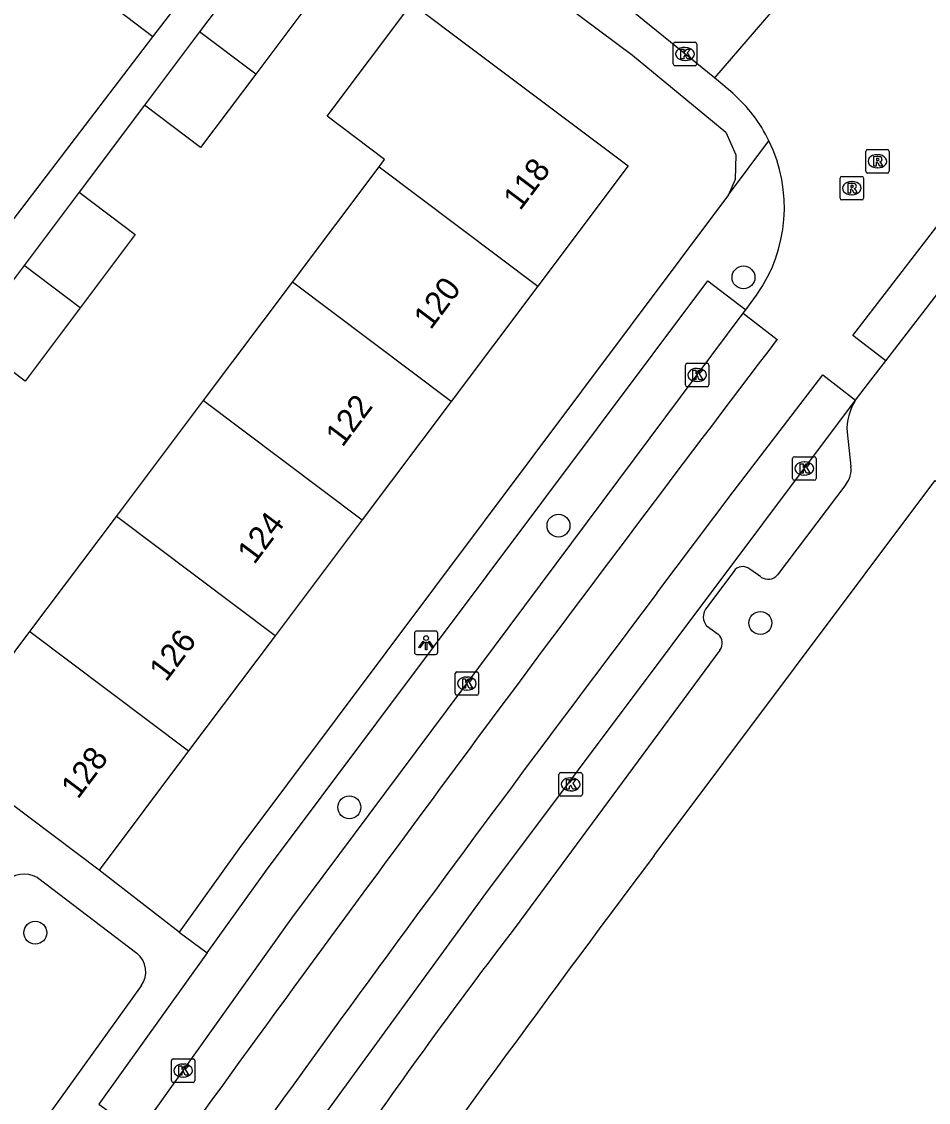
# Model space of a CAD drawing. Extents: x 159040 to 160094, y 381214 to 382518.
# Drawn here: x 159460.12 to 159498.85, y 381904.94 to 381951.1 of the extents above; entities that cross this region are included whole.
import ezdxf

# ---------------------------------------------------------------- set-up
doc = ezdxf.new("R2010")
doc.units = 0
for name, color, linetype in [('IMGEO_Boom', 7, 'Continuous'), ('IMGEO_Kolk', 7, 'Continuous'), ('IMGEO_Lichtpunt', 7, 'Continuous'), ('IMGEO_Pand', 7, 'Continuous'), ('IMGEO_Pand_nummerreeks', 7, 'Continuous'), ('IMGEO_Rijbaan_lokaal_gesloten', 7, 'Continuous'), ('IMGEO_Rijbaan_lokaal_open', 7, 'Continuous'), ('IMGEO_Rioolput', 7, 'Continuous'), ('IMGEO_Voetpad_open', 7, 'Continuous')]:
    doc.layers.add(name, color=color, linetype=linetype)

msp = doc.modelspace()

# ---------------------------------------------------------------- linework, layer by layer
at = {"layer": 'IMGEO_Boom'}
for centre in [(159490.954, 381940.171), (159483.051, 381929.574), (159491.677, 381925.415), (159474.116, 381917.541), (159460.699, 381912.185)]:
    msp.add_circle(centre, 0.489, dxfattribs=at)
at = {"layer": 'IMGEO_Kolk'}
for p, q in [((159487.957, 381949.288), (159487.957, 381950.14)), ((159488.032, 381950.214), (159488.884, 381950.214)), ((159488.445, 381949.994), (159488.47, 381949.994)), ((159488.958, 381950.14), (159488.958, 381949.288)), ((159488.884, 381949.214), (159488.032, 381949.214)), ((159488.468, 381949.434), (159488.443, 381949.434)), ((159488.476, 381935.579), (159488.476, 381936.431)), ((159488.551, 381936.505), (159489.403, 381936.505)), ((159488.964, 381936.285), (159488.989, 381936.285)), ((159489.477, 381936.431), (159489.477, 381935.579)), ((159488.987, 381935.725), (159488.962, 381935.725)), ((159489.403, 381935.505), (159488.551, 381935.505)), ((159493.054, 381931.586), (159493.054, 381932.438)), ((159493.129, 381932.512), (159493.981, 381932.512)), ((159494.055, 381932.438), (159494.055, 381931.586)), ((159493.542, 381932.292), (159493.567, 381932.292)), ((159493.981, 381931.512), (159493.129, 381931.512)), ((159493.565, 381931.732), (159493.54, 381931.732)), ((159478.638, 381922.401), (159478.638, 381923.253)), ((159478.713, 381923.327), (159479.565, 381923.327)), ((159479.639, 381923.253), (159479.639, 381922.401)), ((159479.126, 381923.107), (159479.151, 381923.107)), ((159479.565, 381922.327), (159478.713, 381922.327)), ((159479.149, 381922.547), (159479.124, 381922.547)), ((159483.071, 381918.097), (159483.071, 381918.949)), ((159483.146, 381919.023), (159483.998, 381919.023)), ((159483.559, 381918.803), (159483.584, 381918.803)), ((159484.072, 381918.949), (159484.072, 381918.097)), ((159483.582, 381918.243), (159483.557, 381918.243)), ((159483.998, 381918.023), (159483.146, 381918.023)), ((159466.517, 381905.87), (159466.517, 381906.722)), ((159466.592, 381906.796), (159467.444, 381906.796)), ((159467.005, 381906.576), (159467.03, 381906.576)), ((159467.518, 381906.722), (159467.518, 381905.87)), ((159467.444, 381905.796), (159466.592, 381905.796)), ((159467.028, 381906.016), (159467.003, 381906.016))]:
    msp.add_line(p, q, dxfattribs=at)
for points in [[(159487.957, 381949.288), (159487.957, 381950.14)], [(159488.032, 381950.214), (159488.884, 381950.214)], [(159488.958, 381950.14), (159488.958, 381949.288)], [(159488.278, 381949.914), (159488.401, 381949.914), (159488.401, 381949.763), (159488.531, 381949.914), (159488.695, 381949.914), (159488.549, 381949.763), (159488.702, 381949.514), (159488.55, 381949.514), (159488.465, 381949.678), (159488.401, 381949.611), (159488.401, 381949.514), (159488.278, 381949.514), (159488.278, 381949.914)], [(159488.884, 381949.214), (159488.032, 381949.214)], [(159488.476, 381935.579), (159488.476, 381936.431)], [(159488.551, 381936.505), (159489.403, 381936.505)], [(159488.797, 381936.205), (159488.92, 381936.205), (159488.92, 381936.054), (159489.05, 381936.205), (159489.214, 381936.205), (159489.068, 381936.054), (159489.221, 381935.805), (159489.069, 381935.805), (159488.984, 381935.969), (159488.92, 381935.902), (159488.92, 381935.805), (159488.797, 381935.805), (159488.797, 381936.205)], [(159489.477, 381936.431), (159489.477, 381935.579)], [(159489.403, 381935.505), (159488.551, 381935.505)], [(159493.054, 381931.586), (159493.054, 381932.438)], [(159493.129, 381932.512), (159493.981, 381932.512)], [(159494.055, 381932.438), (159494.055, 381931.586)], [(159493.375, 381932.212), (159493.498, 381932.212), (159493.498, 381932.061), (159493.628, 381932.212), (159493.792, 381932.212), (159493.646, 381932.061), (159493.799, 381931.812), (159493.647, 381931.812), (159493.562, 381931.976), (159493.498, 381931.909), (159493.498, 381931.812), (159493.375, 381931.812), (159493.375, 381932.212)], [(159493.981, 381931.512), (159493.129, 381931.512)], [(159478.638, 381922.401), (159478.638, 381923.253)], [(159478.713, 381923.327), (159479.565, 381923.327)], [(159479.639, 381923.253), (159479.639, 381922.401)], [(159478.959, 381923.027), (159479.082, 381923.027), (159479.082, 381922.876), (159479.212, 381923.027), (159479.376, 381923.027), (159479.23, 381922.876), (159479.383, 381922.627), (159479.231, 381922.627), (159479.146, 381922.791), (159479.082, 381922.724), (159479.082, 381922.627), (159478.959, 381922.627), (159478.959, 381923.027)], [(159479.565, 381922.327), (159478.713, 381922.327)], [(159483.071, 381918.097), (159483.071, 381918.949)], [(159483.146, 381919.023), (159483.998, 381919.023)], [(159483.392, 381918.723), (159483.515, 381918.723), (159483.515, 381918.572), (159483.645, 381918.723), (159483.809, 381918.723), (159483.663, 381918.572), (159483.816, 381918.323), (159483.664, 381918.323), (159483.579, 381918.487), (159483.515, 381918.42), (159483.515, 381918.323), (159483.392, 381918.323), (159483.392, 381918.723)], [(159484.072, 381918.949), (159484.072, 381918.097)], [(159483.998, 381918.023), (159483.146, 381918.023)], [(159466.517, 381905.87), (159466.517, 381906.722)], [(159466.592, 381906.796), (159467.444, 381906.796)], [(159467.518, 381906.722), (159467.518, 381905.87)], [(159466.838, 381906.496), (159466.961, 381906.496), (159466.961, 381906.345), (159467.091, 381906.496), (159467.255, 381906.496), (159467.109, 381906.345), (159467.262, 381906.096), (159467.11, 381906.096), (159467.025, 381906.26), (159466.961, 381906.193), (159466.961, 381906.096), (159466.838, 381906.096), (159466.838, 381906.496)], [(159467.444, 381905.796), (159466.592, 381905.796)]]:
    msp.add_lwpolyline(points, dxfattribs=at)
for centre, start, end in [((159488.034, 381950.138), 91.552, 178.448), ((159488.034, 381950.138), 91.552, 178.448), ((159488.882, 381950.138), 1.552, 88.448), ((159488.882, 381950.138), 1.552, 88.448), ((159488.034, 381949.29), 181.552, 268.448), ((159488.034, 381949.29), 181.552, 268.448), ((159488.882, 381949.29), 271.552, 358.448), ((159488.882, 381949.29), 271.552, 358.448), ((159488.553, 381936.429), 91.552, 178.448), ((159488.553, 381936.429), 91.552, 178.448), ((159489.401, 381936.429), 1.552, 88.448), ((159489.401, 381936.429), 1.552, 88.448), ((159488.553, 381935.581), 181.552, 268.448), ((159488.553, 381935.581), 181.552, 268.448), ((159489.401, 381935.581), 271.552, 358.448), ((159489.401, 381935.581), 271.552, 358.448), ((159493.131, 381932.436), 91.552, 178.448), ((159493.131, 381932.436), 91.552, 178.448), ((159493.979, 381932.436), 1.552, 88.448), ((159493.979, 381932.436), 1.552, 88.448), ((159493.131, 381931.588), 181.552, 268.448), ((159493.131, 381931.588), 181.552, 268.448), ((159493.979, 381931.588), 271.552, 358.448), ((159493.979, 381931.588), 271.552, 358.448), ((159478.715, 381923.251), 91.552, 178.448), ((159478.715, 381923.251), 91.552, 178.448), ((159479.563, 381923.251), 1.552, 88.448), ((159479.563, 381923.251), 1.552, 88.448), ((159478.715, 381922.403), 181.552, 268.448), ((159478.715, 381922.403), 181.552, 268.448), ((159479.563, 381922.403), 271.552, 358.448), ((159479.563, 381922.403), 271.552, 358.448), ((159483.148, 381918.947), 91.552, 178.448), ((159483.148, 381918.947), 91.552, 178.448), ((159483.996, 381918.947), 1.552, 88.448), ((159483.996, 381918.947), 1.552, 88.448), ((159483.148, 381918.099), 181.552, 268.448), ((159483.148, 381918.099), 181.552, 268.448), ((159483.996, 381918.099), 271.552, 358.448), ((159483.996, 381918.099), 271.552, 358.448), ((159466.594, 381906.72), 91.552, 178.448), ((159466.594, 381906.72), 91.552, 178.448), ((159467.442, 381906.72), 1.552, 88.448), ((159467.442, 381906.72), 1.552, 88.448), ((159466.594, 381905.872), 181.552, 268.448), ((159466.594, 381905.872), 181.552, 268.448), ((159467.442, 381905.872), 271.552, 358.448), ((159467.442, 381905.872), 271.552, 358.448)]:
    msp.add_arc(centre, 0.0765, start, end, dxfattribs=at)
for centre, major_axis, ratio, start_param, end_param in [((159488.444, 381949.714), (-0.387, 0.002), 0.722429, 4.712389, 7.853982), ((159488.469, 381949.714), (-0.39, 0.002), 0.717154, 1.570796, 4.712389), ((159488.963, 381936.005), (-0.387, 0.002), 0.722429, 4.712389, 7.853982), ((159488.988, 381936.005), (-0.39, 0.002), 0.717154, 1.570796, 4.712389), ((159493.541, 381932.012), (-0.387, 0.002), 0.722429, 4.712389, 7.853982), ((159493.566, 381932.012), (-0.39, 0.002), 0.717154, 1.570796, 4.712389), ((159479.125, 381922.827), (-0.387, 0.002), 0.722429, 4.712389, 7.853982), ((159479.15, 381922.827), (-0.39, 0.002), 0.717154, 1.570796, 4.712389), ((159483.558, 381918.523), (-0.387, 0.002), 0.722429, 4.712389, 7.853982), ((159483.583, 381918.523), (-0.39, 0.002), 0.717154, 1.570796, 4.712389), ((159467.004, 381906.296), (-0.387, 0.002), 0.722429, 4.712389, 7.853982), ((159467.029, 381906.296), (-0.39, 0.002), 0.717154, 1.570796, 4.712389)]:
    msp.add_ellipse(centre, major_axis=major_axis, ratio=ratio, start_param=start_param, end_param=end_param, dxfattribs=at)
at = {"layer": 'IMGEO_Lichtpunt'}
for p, q in [((159477.801, 381925.067), (159476.993, 381925.067)), ((159477.801, 381925.067), (159476.993, 381925.067)), ((159476.899, 381924.972), (159476.899, 381924.165)), ((159476.899, 381924.972), (159476.899, 381924.165)), ((159477.895, 381924.165), (159477.895, 381924.972)), ((159477.895, 381924.165), (159477.895, 381924.972)), ((159476.993, 381924.071), (159477.801, 381924.071)), ((159476.993, 381924.071), (159477.801, 381924.071))]:
    msp.add_line(p, q, dxfattribs=at)
for points in [[(159477.273, 381924.636), (159477.312, 381924.608), (159477.124, 381924.346), (159477.086, 381924.373), (159477.273, 381924.636)], [(159477.375, 381924.588), (159477.422, 381924.588), (159477.422, 381924.266), (159477.375, 381924.266), (159477.375, 381924.588)], [(159477.485, 381924.608), (159477.523, 381924.635), (159477.71, 381924.373), (159477.671, 381924.345), (159477.485, 381924.608)]]:
    msp.add_lwpolyline(points, dxfattribs=at)
msp.add_circle((159477.398, 381924.77), 0.0994, dxfattribs=at)
for centre, start, end in [((159476.993, 381924.972), 90, 180), ((159476.993, 381924.972), 90, 180), ((159477.801, 381924.972), 0, 90), ((159477.801, 381924.972), 0, 90), ((159476.993, 381924.165), 180, 270), ((159476.993, 381924.165), 180, 270), ((159477.801, 381924.165), 270, 0), ((159477.801, 381924.165), 270, 360)]:
    msp.add_arc(centre, 0.0946, start, end, dxfattribs=at)
at = {"layer": 'IMGEO_Pand'}
for points in [[(159465.718, 381950.443), (159467.583, 381952.884), (159470.619, 381956.856)], [(159465.718, 381950.443), (159460.696, 381954.281)], [(159470.073, 381953.789), (159467.719, 381950.658)], [(159470.073, 381953.789), (159472.471, 381951.987), (159470.117, 381948.855)], [(159475.39, 381944.892), (159475.626, 381945.207), (159473.168, 381947.054), (159476.791, 381951.875), (159479.249, 381950.027), (159486.026, 381944.933), (159482.167, 381939.798)], [(159467.719, 381950.658), (159465.365, 381947.525)], [(159470.117, 381948.855), (159467.719, 381950.658)], [(159470.117, 381948.855), (159467.763, 381945.723), (159465.365, 381947.525)], [(159471.692, 381939.972), (159475.39, 381944.892)], [(159475.39, 381944.892), (159482.167, 381939.798)], [(159462.575, 381943.813), (159460.221, 381940.68)], [(159462.575, 381943.813), (159464.973, 381942.011), (159462.619, 381938.878)], [(159460.221, 381940.68), (159457.867, 381937.549)], [(159462.619, 381938.878), (159460.221, 381940.68)], [(159467.892, 381934.916), (159471.692, 381939.972)], [(159478.47, 381934.879), (159471.692, 381939.972)], [(159482.167, 381939.798), (159478.47, 381934.879)], [(159462.619, 381938.878), (159460.265, 381935.747), (159457.867, 381937.549)], [(159464.166, 381929.959), (159467.892, 381934.916)], [(159467.892, 381934.916), (159474.67, 381929.823)], [(159478.47, 381934.879), (159474.67, 381929.823)], [(159460.472, 381925.044), (159464.166, 381929.959)], [(159470.943, 381924.865), (159464.166, 381929.959)], [(159474.67, 381929.823), (159470.943, 381924.865)], [(159456.646, 381919.953), (159460.472, 381925.044)], [(159460.472, 381925.044), (159467.249, 381919.95)], [(159470.943, 381924.865), (159467.249, 381919.95)], [(159463.424, 381914.86), (159456.646, 381919.953)], [(159467.249, 381919.95), (159463.424, 381914.86)]]:
    msp.add_lwpolyline(points, dxfattribs=at)
at = {"layer": 'IMGEO_Rijbaan_lokaal_gesloten'}
for points in [[(159493.902, 381953.566), (159489.71, 381948.693)], [(159497.031, 381936.611), (159495.626, 381937.691), (159505.113, 381949.989), (159506.519, 381948.905)], [(159490.496, 381948.037), (159489.71, 381948.693)], [(159497.031, 381936.611), (159506.519, 381948.905)], [(159491.054, 381938.787), (159491.515, 381939.414)], [(159465.652, 381904.379), (159471.659, 381912.808), (159490.948, 381938.645)], [(159490.948, 381938.645), (159491.054, 381938.787)], [(159490.948, 381938.645), (159492.391, 381937.528)], [(159495.744, 381934.93), (159496.295, 381935.657), (159497.031, 381936.611)], [(159487.26, 381926.682), (159490.513, 381931.011), (159494.352, 381936.008), (159495.744, 381934.93)], [(159437.829, 381853.565), (159449.873, 381871.488), (159456.94, 381881.697), (159465.19, 381893.41), (159472.544, 381903.698), (159479.948, 381913.867), (159495.744, 381934.93)]]:
    msp.add_lwpolyline(points, dxfattribs=at)
for centre, radius, start, end in [((159486.221, 381943.169), 6.479, 26.0187, 48.7101), ((159486.208, 381943.158), 6.495, 324.7965, 26.0515), ((160940.368, 380835.73), 1819.504, 142.73167, 144.069584), ((160434.29, 381209.321), 1188.054, 142.856623, 144.979329)]:
    msp.add_arc(centre, radius, start, end, dxfattribs=at)
at = {"layer": 'IMGEO_Rijbaan_lokaal_open'}
msp.add_lwpolyline([(159489.71, 381948.693), (159484.836, 381952.668), (159479.726, 381956.917), (159471.127, 381964.038), (159463.814, 381970.062), (159459.269, 381973.743), (159451.637, 381979.96), (159448.636, 381982.36), (159445.379, 381985.069), (159444.352, 381985.904), (159443.914, 381986.206), (159442.88, 381987.591), (159441.923, 381988.326)], dxfattribs=at)
at = {"layer": 'IMGEO_Rioolput'}
for p, q in [((159496.177, 381944.705), (159496.177, 381945.557)), ((159496.252, 381945.631), (159497.104, 381945.631)), ((159496.665, 381945.411), (159496.69, 381945.411)), ((159497.178, 381945.557), (159497.178, 381944.705)), ((159495.158, 381944.485), (159496.01, 381944.485)), ((159497.104, 381944.631), (159496.252, 381944.631)), ((159496.688, 381944.851), (159496.663, 381944.851)), ((159495.083, 381943.559), (159495.083, 381944.411)), ((159495.571, 381944.265), (159495.596, 381944.265)), ((159496.084, 381944.411), (159496.084, 381943.559)), ((159495.594, 381943.705), (159495.569, 381943.705)), ((159496.01, 381943.485), (159495.158, 381943.485))]:
    msp.add_line(p, q, dxfattribs=at)
for points in [[(159496.177, 381944.705), (159496.177, 381945.557)], [(159496.252, 381945.631), (159497.104, 381945.631)], [(159497.178, 381945.557), (159497.178, 381944.705)], [(159496.766, 381945.329), (159496.514, 381945.331), (159496.514, 381944.931)], [(159496.514, 381944.931), (159496.638, 381944.931), (159496.638, 381945.093), (159496.649, 381945.093)], [(159496.692, 381945.25), (159496.638, 381945.25), (159496.638, 381945.169)], [(159496.638, 381945.169), (159496.69, 381945.169)], [(159496.696, 381945.064), (159496.767, 381944.931), (159496.907, 381944.931), (159496.842, 381945.057)], [(159495.158, 381944.485), (159496.01, 381944.485)], [(159497.104, 381944.631), (159496.252, 381944.631)], [(159495.083, 381943.559), (159495.083, 381944.411)], [(159495.672, 381944.183), (159495.42, 381944.185), (159495.42, 381943.785)], [(159495.598, 381944.104), (159495.544, 381944.104), (159495.544, 381944.023)], [(159495.544, 381944.023), (159495.596, 381944.023)], [(159496.084, 381944.411), (159496.084, 381943.559)], [(159495.42, 381943.785), (159495.544, 381943.785), (159495.544, 381943.947), (159495.555, 381943.947)], [(159495.602, 381943.918), (159495.673, 381943.785), (159495.813, 381943.785), (159495.748, 381943.911)], [(159496.01, 381943.485), (159495.158, 381943.485)]]:
    msp.add_lwpolyline(points, dxfattribs=at)
for centre, radius, start, end in [((159496.254, 381945.555), 0.0765, 91.552, 178.448), ((159496.254, 381945.555), 0.0765, 91.552, 178.448), ((159497.102, 381945.555), 0.0765, 1.552, 88.448), ((159497.102, 381945.555), 0.0765, 1.552, 88.448), ((159496.648, 381945.04), 0.0533, 26.0293, 88.6989), ((159496.674, 381945.358), 0.19, 274.7715, 282.9687), ((159496.698, 381945.154), 0.0964, 77.0061, 93.1865), ((159496.712, 381945.211), 0.0378, 276.6634, 79.6772), ((159496.765, 381945.219), 0.109, 350.3612, 89.416), ((159496.763, 381945.219), 0.112, 277.5842, 350.9817), ((159496.747, 381945.004), 0.108, 29.5134, 73.7905), ((159495.16, 381944.409), 0.0765, 91.552, 178.448), ((159495.16, 381944.409), 0.0765, 91.552, 178.448), ((159496.008, 381944.409), 0.0765, 1.552, 88.448), ((159496.008, 381944.409), 0.0765, 1.552, 88.448), ((159496.254, 381944.707), 0.0765, 181.552, 268.448), ((159496.254, 381944.707), 0.0765, 181.552, 268.448), ((159497.102, 381944.707), 0.0765, 271.552, 358.448), ((159497.102, 381944.707), 0.0765, 271.552, 358.448), ((159495.58, 381944.212), 0.19, 274.7715, 282.9687), ((159495.604, 381944.008), 0.0964, 77.0061, 93.1865), ((159495.618, 381944.065), 0.0378, 276.6634, 79.6772), ((159495.671, 381944.073), 0.109, 350.3612, 89.416), ((159495.669, 381944.073), 0.112, 277.5842, 350.9817), ((159495.653, 381943.858), 0.108, 29.5134, 73.7905), ((159495.16, 381943.561), 0.0765, 181.552, 268.448), ((159495.16, 381943.561), 0.0765, 181.552, 268.448), ((159495.554, 381943.894), 0.0533, 26.0293, 88.6989), ((159496.008, 381943.561), 0.0765, 271.552, 358.448), ((159496.008, 381943.561), 0.0765, 271.552, 358.448)]:
    msp.add_arc(centre, radius, start, end, dxfattribs=at)
for centre, major_axis, ratio, start_param, end_param in [((159496.664, 381945.131), (-0.387, 0.002), 0.722429, 4.712389, 7.853982), ((159496.689, 381945.131), (-0.39, 0.002), 0.717154, 1.570796, 4.712389), ((159495.57, 381943.985), (-0.387, 0.002), 0.722429, 4.712389, 7.853982), ((159495.595, 381943.985), (-0.39, 0.002), 0.717154, 1.570796, 4.712389)]:
    msp.add_ellipse(centre, major_axis=major_axis, ratio=ratio, start_param=start_param, end_param=end_param, dxfattribs=at)
at = {"layer": 'IMGEO_Voetpad_open'}
for points in [[(159474.224, 381959.31), (159482.645, 381952.343), (159486.209, 381949.671), (159490.205, 381946.373), (159490.624, 381945.41), (159490.602, 381944.349), (159490.312, 381943.7)], [(159457.758, 381943.684), (159459.521, 381942.335), (159465.718, 381950.443)], [(159465.365, 381947.525), (159462.575, 381943.813)], [(159490.312, 381943.7), (159492.043, 381946.011)], [(159490.312, 381943.7), (159469.394, 381915.768), (159466.84, 381912.207)], [(159468.044, 381911.321), (159470.584, 381914.862), (159489.438, 381940.02), (159491.054, 381938.787)], [(159487.135, 381915.481), (159499.128, 381931.481), (159499.14, 381931.497), (159499.995, 381930.859), (159500.99, 381932.184), (159500.165, 381932.822), (159501.965, 381935.148)], [(159495.379, 381933.563), (159495.544, 381932.102)], [(159495.323, 381931.325), (159492.407, 381927.469)], [(159490.536, 381927.618), (159489.338, 381926.008)], [(159491.703, 381927.378), (159491.226, 381927.719)], [(159489.365, 381925.308), (159489.875, 381924.94)], [(159489.951, 381924.247), (159481.201, 381912.411)], [(159460.794, 381914.543), (159465.045, 381911.316)], [(159466.84, 381912.207), (159463.424, 381914.86)], [(159466.84, 381912.207), (159468.044, 381911.321)], [(159468.044, 381911.321), (159463.409, 381904.86), (159465.119, 381903.631)], [(159465.229, 381909.914), (159461.401, 381904.609)]]:
    msp.add_lwpolyline(points, dxfattribs=at)
for centre, radius, start, end in [((159497.701, 381933.675), 2.325, 147.335, 182.7656), ((159494.535, 381931.969), 1.018, 320.7394, 7.5062), ((159490.929, 381927.339), 0.482, 52.0142, 144.6411), ((159492.006, 381927.805), 0.524, 234.6834, 320.0472), ((159489.84, 381925.677), 0.601, 146.575, 217.8428), ((159489.524, 381924.551), 0.524, 324.5488, 47.9682), ((160173.609, 381399.731), 858.629, 143.082327, 144.699535), ((159460.234, 381913.498), 1.186, 61.819, 136.7662), ((159673.203, 381765.122), 241.989, 142.50747, 145.4096), ((159464.384, 381910.516), 1.037, 324.5113, 50.4424)]:
    msp.add_arc(centre, radius, start, end, dxfattribs=at)

# ---------------------------------------------------------------- texts
at = {"layer": 'IMGEO_Pand_nummerreeks'}
for s, rotation, p in [('118', 53.0731, (159481.411, 381942.987)), ('120', 53.0725, (159477.59, 381937.903)), ('122', 53.0725, (159473.82, 381932.886)), ('124', 53.0725, (159470.054, 381927.876)), ('126', 53.0725, (159466.287, 381922.864)), ('128', 53.0725, (159462.522, 381917.854))]:
    msp.add_text(s, height=1, rotation=rotation, dxfattribs=at).set_placement(p)

doc.saveas('drawing.dxf')
